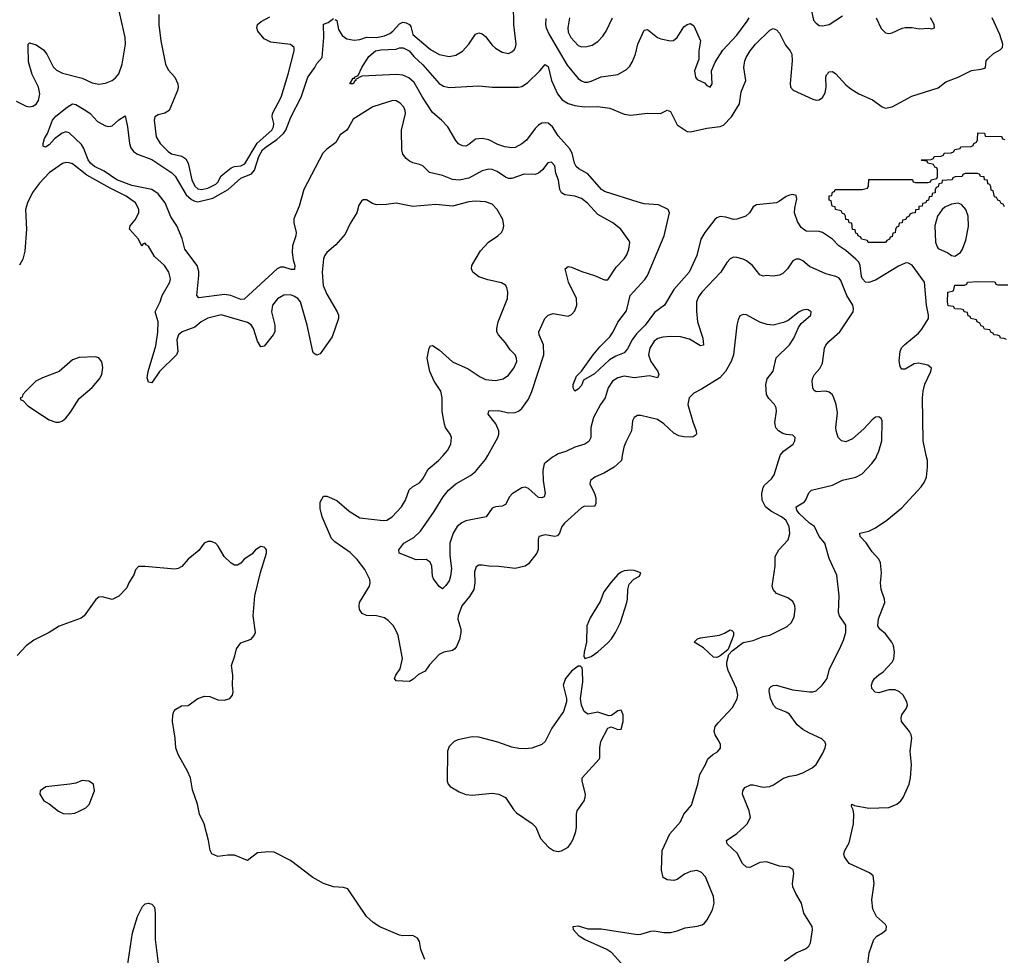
# Model space of a CAD drawing. Header units: inches. Extents: x 1473912 to 1647258, y 640388 to 773423.
# Tile 359 of 420: x 1591911 to 1597870, y 666975 to 672639. Entities that reach past the tile are written whole.
import ezdxf

# ---------------------------------------------------------------- set-up
doc = ezdxf.new("R2010")
doc.units = ezdxf.units.IN
doc.header["$MEASUREMENT"] = 0
doc.layers.add('B5696', color=7, linetype='Continuous')
doc.layers.add('B5697', color=7, linetype='Continuous')

msp = doc.modelspace()

# ---------------------------------------------------------------- linework, layer by layer
at = {"layer": 'B5696', "color": 5}
for points, elevation in [([(1595557.6, 670000), (1595552.2, 669970), (1595508.8, 669930), (1595450, 669894.8), (1595391.1, 669868.9), (1595365.5, 669850), (1595361.3, 669830), (1595390.1, 669770.1), (1595396.7, 669743.3), (1595398.3, 669710), (1595390, 669692.3), (1595330, 669693.3), (1595310, 669684), (1595207.2, 669590), (1595192, 669570), (1595178.7, 669530), (1595165.7, 669514.3), (1595150, 669509.7), (1595090, 669519.8), (1595053.4, 669510), (1595047.6, 669492.4), (1595047.8, 669432.2), (1595041.3, 669410), (1594990, 669345.1), (1594970, 669329.7), (1594910, 669317.4), (1594810, 669328.7), (1594750, 669329.8), (1594710, 669336.8), (1594690, 669336.9), (1594672.9, 669327.1), (1594663.8, 669296.2), (1594665, 669230), (1594658.9, 669190), (1594633.3, 669146.7), (1594586.7, 669090), (1594563.8, 669030), (1594561.8, 669010), (1594579.7, 668950), (1594580.6, 668930), (1594573.4, 668886.6), (1594555.4, 668844.6), (1594544.9, 668830), (1594530, 668820.4), (1594477.3, 668810), (1594450, 668796.4), (1594390, 668734), (1594364.3, 668695.7), (1594325.2, 668674.8), (1594290, 668644.2), (1594270, 668633.2), (1594190, 668637.4), (1594179.7, 668650), (1594187, 668670), (1594212.5, 668710), (1594228.4, 668771.6), (1594201.2, 668910), (1594190, 668939.5), (1594170.7, 668970.7), (1594141.6, 669001.6), (1594117.7, 669017.7), (1594070, 669030.8), (1594010, 669031), (1593983.7, 669043.7), (1593967.9, 669067.9), (1593964.8, 669090), (1593968.2, 669110), (1594027.4, 669210), (1594032.6, 669230), (1594029.7, 669250), (1593999.8, 669310), (1593952.5, 669370), (1593910, 669412.5), (1593817.9, 669477.9), (1593798.2, 669498.2), (1593741.4, 669630), (1593730, 669679), (1593730, 669717.3), (1593750, 669753.4), (1593770, 669754.4), (1593830, 669729.1), (1593904.4, 669664.4), (1593970, 669623.5), (1594110, 669607.2), (1594132.3, 669610), (1594164.7, 669630), (1594222.2, 669690), (1594245.8, 669730), (1594268.2, 669791.8), (1594289.1, 669810.9), (1594330, 669834.6), (1594350, 669858.7), (1594382.7, 669917.3), (1594445.1, 669970), (1594472.7, 670000)], 680), ([(1595152.6, 670000), (1595134.9, 669990), (1595084, 669950), (1595076.9, 669910), (1595079.3, 669850), (1595091.4, 669770), (1595084.9, 669750), (1595070, 669743.5), (1595050, 669746.6), (1594990, 669801.5), (1594970, 669808.7), (1594950, 669805.6), (1594891.4, 669768.6), (1594875.8, 669750), (1594850, 669703), (1594830, 669694), (1594790.3, 669689.7), (1594770, 669682), (1594733.4, 669630), (1594610, 669604.5), (1594586.5, 669593.5), (1594559.4, 669570), (1594535, 669530), (1594514.8, 669470), (1594514.4, 669394.4), (1594523.6, 669316.4), (1594518.3, 669270), (1594510, 669242.7), (1594490, 669212.7), (1594470, 669194), (1594450, 669208), (1594414.8, 669254.8), (1594409.4, 669270), (1594404.5, 669330), (1594394.5, 669354.5), (1594370, 669371.6), (1594310, 669369.6), (1594223.3, 669403.3), (1594208, 669410), (1594205.2, 669430), (1594236, 669470), (1594295.8, 669504.2), (1594336.6, 669543.4), (1594419.1, 669660.9), (1594474, 669750), (1594506.8, 669790), (1594550, 669828.1), (1594639.6, 669880.4), (1594670, 669903.2), (1594730, 669975.3), (1594743.7, 670000)], 660), ([(1595582.6, 666890), (1595494, 666990), (1595465.1, 667010), (1595329.7, 667070), (1595297.4, 667090), (1595261.6, 667130), (1595261.2, 667150), (1595290, 667153.7), (1595350, 667134.3), (1595430, 667134.5), (1595650, 667101.8), (1595670, 667102), (1595730, 667120.6), (1595750, 667122.2), (1595810, 667112.3), (1595850, 667112.6), (1595890, 667122.8), (1595938, 667142), (1596010, 667150.4), (1596040.5, 667159.5), (1596056, 667170), (1596072.3, 667190), (1596103.6, 667250), (1596113.3, 667290), (1596109.7, 667330), (1596060.7, 667450), (1596036.6, 667476.6), (1596010, 667487.6), (1595970, 667483), (1595933.9, 667466.1), (1595890, 667434.5), (1595870, 667427), (1595830, 667432), (1595805.1, 667445.1), (1595795.8, 667490), (1595799.7, 667610), (1595846.2, 667710), (1595910, 667782.4), (1595931.1, 667830), (1595976.2, 667883.8), (1596014.2, 668010), (1596026.2, 668070), (1596061.6, 668130), (1596075.6, 668164.4), (1596106, 668190), (1596133.7, 668206.3), (1596151.2, 668228.8), (1596151.3, 668250), (1596144.7, 668270), (1596120.5, 668310), (1596113.7, 668330), (1596120.7, 668359.3), (1596137, 668383), (1596224.5, 668475.5), (1596253.4, 668526.6), (1596256, 668550), (1596248, 668590), (1596198.7, 668698.7), (1596189.5, 668729.5), (1596189.9, 668750.1), (1596203.4, 668796.6), (1596222.5, 668817.5), (1596290, 668869), (1596350, 668881.3), (1596410, 668903.8), (1596450, 668912.7), (1596555.4, 668964.6), (1596582, 668990), (1596596.9, 669023.1), (1596603.6, 669070), (1596601.6, 669090), (1596590, 669116), (1596559.7, 669139.7), (1596490, 669165.1), (1596470, 669189.3), (1596464, 669210), (1596483.5, 669330), (1596483.5, 669390), (1596505.1, 669430), (1596561.2, 669490), (1596571.3, 669528.7), (1596567.5, 669570), (1596547.2, 669610), (1596520.9, 669630), (1596460.7, 669660.7), (1596423.7, 669690), (1596404.1, 669730), (1596401.2, 669770), (1596410, 669806), (1596418.8, 669821.2), (1596461, 669859), (1596476.5, 669883.5), (1596513.8, 670000)], 680), ([(1596539.2, 666940.8), (1596610.8, 666989.2), (1596665.6, 667014.4), (1596686.6, 667030), (1596697, 667050), (1596709.5, 667130), (1596707, 667150), (1596655.6, 667230), (1596643, 667290), (1596607.2, 667350), (1596589.8, 667390), (1596587.7, 667410), (1596595.8, 667470), (1596592.1, 667492.1), (1596568.3, 667508.3), (1596510, 667514.7), (1596430, 667540.5), (1596390, 667536.3), (1596330, 667506), (1596310, 667507.8), (1596285.1, 667530), (1596253.6, 667593.6), (1596191.8, 667650), (1596189.3, 667670), (1596250, 667712), (1596293, 667750), (1596312.8, 667770), (1596333, 667810), (1596325.4, 667850), (1596285.6, 667950), (1596287, 667970), (1596299.3, 667990), (1596333.6, 668006.4), (1596350, 668006.7), (1596410, 667993.1), (1596450, 667995.8), (1596473.7, 668006.3), (1596532.6, 668047.4), (1596570, 668059.5), (1596610, 668064.6), (1596650, 668078.9), (1596707.3, 668110), (1596730.8, 668129.2), (1596770, 668194), (1596786, 668230), (1596789.6, 668250), (1596784.9, 668264.9), (1596766.2, 668286.2), (1596690, 668319.4), (1596650, 668342), (1596616.8, 668370), (1596570, 668434.2), (1596550, 668446.8), (1596489.7, 668470), (1596473.7, 668490), (1596453.7, 668530), (1596446.1, 668573.9), (1596448.7, 668591.3), (1596458.6, 668601.4), (1596470, 668608.4), (1596489.8, 668610.2), (1596590, 668582.9), (1596690, 668570.3), (1596710, 668570.3), (1596730, 668576.5), (1596767.8, 668610), (1596796.9, 668650), (1596811.4, 668708.6), (1596872.5, 668827.5), (1596896.4, 668883.6), (1596909.7, 668930), (1596910, 668973.2), (1596872, 669030), (1596865.6, 669050), (1596870.9, 669150), (1596856.5, 669276.5), (1596810, 669376), (1596782.4, 669470), (1596749.6, 669510), (1596720.5, 669570), (1596690, 669590.7), (1596627.9, 669650), (1596613.5, 669670), (1596609.8, 669690), (1596659.8, 669720.2), (1596668.7, 669731.3), (1596685.8, 669774.2), (1596702.7, 669790), (1596830, 669821.3), (1596890, 669850.4), (1596970, 669868.5), (1597009.8, 669890.2), (1597068.4, 669951.6), (1597093.1, 669986.9), (1597098.8, 670000)], 660), ([(1597041.6, 666910), (1597052.3, 666990), (1597080.9, 667070), (1597097.2, 667090), (1597132.7, 667110), (1597153.6, 667130), (1597155.6, 667150), (1597150, 667161.2), (1597097, 667210), (1597074, 667254), (1597068.3, 667310), (1597081.3, 667410), (1597075.1, 667455.1), (1597054.5, 667474.5), (1596930.9, 667530.9), (1596902.4, 667570), (1596898.9, 667590), (1596903.5, 667610), (1596930, 667656.3), (1596957.7, 667770), (1596958.7, 667830), (1596954.7, 667854.7), (1596944.7, 667875.3), (1596946, 667890), (1596962.5, 667882.5), (1597050, 667865.5), (1597170, 667870.2), (1597219.7, 667890), (1597242.7, 667910), (1597256.8, 667930), (1597292.8, 668010), (1597302.2, 668050), (1597308.5, 668130), (1597299.5, 668210), (1597310.9, 668290), (1597306.6, 668310), (1597295.1, 668330), (1597247, 668390), (1597244.5, 668410), (1597249.4, 668430), (1597278.4, 668470), (1597284.2, 668490), (1597279.7, 668510), (1597256.9, 668550), (1597235.8, 668570), (1597210, 668581.2), (1597170, 668582.8), (1597110, 668563.1), (1597087.2, 668567.2), (1597068.2, 668590), (1597065.3, 668610), (1597070.9, 668630), (1597084.7, 668650), (1597110, 668673.1), (1597137, 668690), (1597191.8, 668750), (1597201.6, 668770), (1597204.7, 668810), (1597198.7, 668850), (1597189.6, 668870), (1597150, 668920.9), (1597116.9, 668950), (1597104.7, 668970), (1597107.4, 669012.6), (1597146, 669110), (1597144.7, 669130), (1597124, 669190), (1597119.7, 669230), (1597127.3, 669290), (1597120.7, 669350), (1597110, 669372.7), (1597070, 669418), (1597032.6, 669472.6), (1596997, 669510), (1596994.6, 669525.4), (1596995.3, 669530), (1597050, 669542), (1597090, 669562.3), (1597158.7, 669610), (1597250, 669684.4), (1597366, 669810), (1597383.9, 669836.1), (1597398.7, 669870), (1597405.1, 669930), (1597404.2, 669970), (1597397.6, 670000)], 640), ([(1594362.7, 666950), (1594339.3, 667010), (1594330, 667058), (1594318.4, 667078.4), (1594290, 667094.5), (1594230, 667093.2), (1594210, 667097.2), (1594090, 667146.6), (1594050, 667172.7), (1594009.5, 667210), (1593897, 667377), (1593870, 667386), (1593810, 667389.6), (1593750, 667409.6), (1593685.5, 667445.5), (1593550, 667548), (1593450, 667599.6), (1593418.8, 667601.2), (1593350, 667594.5), (1593290, 667549.5), (1593210, 667580.9), (1593170, 667580.9), (1593110, 667572.7), (1593074, 667590), (1593062.7, 667610), (1593052.7, 667670), (1593026.6, 667770), (1592999.5, 667830), (1592987.6, 667890), (1592955.9, 667975.9), (1592943.7, 668050), (1592926.6, 668090), (1592869.6, 668190), (1592856.2, 668230), (1592851.6, 668290), (1592835.1, 668390), (1592837.2, 668430), (1592844, 668450), (1592855.5, 668464.5), (1592890, 668486), (1592930, 668487.3), (1592989.6, 668530.4), (1593030, 668543), (1593060.9, 668540.9), (1593110, 668521.3), (1593150, 668518.4), (1593182.7, 668530), (1593198.4, 668550), (1593203.7, 668570), (1593199.3, 668610), (1593200.7, 668670), (1593192, 668730), (1593212.9, 668787.1), (1593222.9, 668830), (1593250, 668867.3), (1593311.3, 668888.7), (1593329.4, 668910), (1593337.6, 668930), (1593324.5, 669030), (1593333.3, 669150), (1593367.6, 669292.4), (1593404.5, 669410), (1593403.7, 669430), (1593398, 669438), (1593390, 669446), (1593370, 669449.4), (1593338.8, 669430), (1593316.7, 669403.3), (1593270, 669372.3), (1593250, 669349.2), (1593230, 669337.2), (1593210, 669336), (1593190, 669349.2), (1593149, 669390), (1593112.5, 669452.5), (1593095.3, 669470), (1593070, 669479.3), (1593050, 669479.3), (1593026.8, 669470), (1592994.6, 669425.4), (1592930, 669372.3), (1592891.7, 669328.3), (1592870, 669317), (1592850, 669311.8), (1592670, 669329), (1592630, 669328), (1592611.1, 669308.9), (1592602, 669278), (1592571.3, 669230), (1592559.8, 669200.2), (1592510, 669148), (1592471, 669129), (1592410, 669144), (1592390, 669142), (1592370.9, 669129.1), (1592301, 669030), (1592283.4, 669016.6), (1592150, 668967), (1592090, 668929.4), (1591997.5, 668882.5), (1591950, 668849), (1591894.8, 668790)], 720), ([(1592563.6, 666910), (1592594, 667110), (1592624.5, 667210), (1592653.2, 667270), (1592670, 667286.8), (1592690.8, 667290.8), (1592710, 667284.7), (1592726, 667266), (1592730.7, 667230), (1592730.3, 667069.7), (1592750, 666924.7)], 720)]:
    msp.add_lwpolyline(points, dxfattribs=dict(at, elevation=elevation))
for points, elevation in [([(1595610, 669306.6), (1595570, 669302.2), (1595550, 669294.5), (1595530, 669279.7), (1595490, 669234.2), (1595445.5, 669174.5), (1595422.8, 669117.2), (1595363.1, 669016.9), (1595343.6, 668970), (1595340.2, 668870), (1595326.3, 668810), (1595325.1, 668785.1), (1595331, 668771), (1595370, 668784.6), (1595410, 668812.8), (1595470, 668865.6), (1595491.8, 668890), (1595517.2, 668930), (1595546.9, 668990), (1595584.4, 669110), (1595589.7, 669130), (1595591.2, 669190), (1595598.8, 669221.2), (1595627.2, 669252.8), (1595661.2, 669270), (1595669, 669290), (1595630, 669304.7)], 720), ([(1596130, 668778.5), (1596110, 668779.1), (1596050, 668835.5), (1595992.7, 668870), (1596012.3, 668890), (1596030, 668896.5), (1596146.6, 668913.4), (1596175.8, 668924.2), (1596210, 668945.5), (1596221.1, 668941.1), (1596231.4, 668931.4), (1596231.6, 668910), (1596202.2, 668837.8), (1596195.4, 668824.6), (1596150, 668788.4)], 680), ([(1595305.2, 668725.2), (1595290, 668724.5), (1595250, 668695.1), (1595213.1, 668650), (1595199.5, 668610), (1595219.3, 668530), (1595219.3, 668510), (1595202.4, 668450), (1595130.4, 668350), (1595090.4, 668270), (1595070, 668252), (1595010, 668229.5), (1594970, 668225.1), (1594932.5, 668227.5), (1594890, 668234.3), (1594804.6, 668264.6), (1594690, 668295), (1594650, 668298), (1594561.5, 668278.5), (1594540.7, 668270), (1594510, 668239.3), (1594499.5, 668210), (1594498.4, 668030), (1594503, 668010), (1594516, 667996), (1594570, 667964.9), (1594610, 667948.8), (1594650, 667944.6), (1594770, 667957), (1594811.3, 667950), (1594850, 667930.6), (1594898.4, 667858.4), (1594918, 667838), (1595012.1, 667772.1), (1595034.8, 667750), (1595062, 667682), (1595111, 667630), (1595142, 667610), (1595170, 667603.8), (1595190, 667606.4), (1595229.3, 667630), (1595245.1, 667650), (1595261.4, 667678.6), (1595276.6, 667723.4), (1595281, 667750), (1595280.4, 667830), (1595285.4, 667850), (1595326.6, 667910), (1595333.7, 667930), (1595335.6, 667950), (1595314, 668030), (1595315.8, 668050), (1595418.6, 668161.4), (1595422.6, 668170), (1595422, 668230), (1595427.1, 668270), (1595470, 668350.8), (1595490, 668358.8), (1595530, 668342.8), (1595550, 668344.7), (1595562.7, 668390), (1595562.7, 668430), (1595550, 668459), (1595530, 668455.1), (1595492.8, 668427.2), (1595475.5, 668424.5), (1595410, 668447.7), (1595350, 668434.2), (1595326.2, 668450), (1595311.3, 668488.7), (1595304.2, 668530), (1595318.2, 668630), (1595317.2, 668697.2), (1595314.5, 668714.5)], 720), ([(1592290, 668032.7), (1592250, 668017.2), (1592214, 668010), (1592070, 667994), (1592034, 667970), (1592032, 667950), (1592058, 667910), (1592090, 667891), (1592146.6, 667846.6), (1592174.2, 667834.2), (1592210, 667830.4), (1592243.9, 667836.1), (1592270, 667847.3), (1592311.8, 667868.2), (1592331.9, 667888.1), (1592364, 667970), (1592358, 668010), (1592330, 668028.7)], 740)]:
    msp.add_lwpolyline(points, close=True, dxfattribs=dict(at, elevation=elevation))
at = {"layer": 'B5697', "color": 5}
for points, elevation in [([(1593820.4, 672640.4), (1593830, 672634), (1593839.7, 672579.7), (1593862.3, 672542.3), (1593890, 672522.6), (1593935, 672515), (1593970, 672519.1), (1594010, 672533.8), (1594070, 672530.1), (1594118.8, 672541.2), (1594150, 672554.8), (1594169.9, 672570.1), (1594210, 672614.1), (1594230, 672623.1), (1594250, 672619.8), (1594269.1, 672610), (1594277.7, 672597.7), (1594291.1, 672550), (1594397.9, 672457.9), (1594450, 672428.6), (1594510, 672415.4), (1594550, 672423.6), (1594590, 672448.9), (1594630, 672490.3), (1594670, 672550.3), (1594690, 672558.3), (1594710, 672553.4), (1594730, 672537.4), (1594770, 672484.9), (1594790, 672467), (1594830, 672442.6), (1594870, 672434.4), (1594890, 672443.8), (1594903.1, 672456.9), (1594911.3, 672470), (1594915.4, 672490), (1594901.4, 672610), (1594899.9, 672730)], 660), ([(1596686.6, 672766.6), (1596715.6, 672635.6), (1596730, 672618), (1596750, 672604.4), (1596770, 672601.3), (1596810, 672610.4), (1596890, 672661.3)], 660), ([(1591890, 672145.2), (1591950, 672115.9), (1591970, 672111.3), (1591990, 672116.2), (1592010, 672128.1), (1592024.8, 672150), (1592033, 672190), (1592025.4, 672230), (1591987.3, 672307.3), (1591964.2, 672384.2), (1591961.4, 672478.6), (1591962.7, 672490), (1591970, 672498.9), (1592010, 672487.3), (1592055.8, 672455.8), (1592076.1, 672430), (1592113.2, 672353.2), (1592133.4, 672333.4), (1592170, 672315.8), (1592290, 672284.5), (1592350, 672255.8), (1592390, 672248.4), (1592430, 672253.6), (1592470, 672270.3), (1592490, 672286.5), (1592510, 672311.7), (1592531.5, 672370), (1592550.5, 672490), (1592549.9, 672530.1), (1592513.3, 672693.3)], 680), ([(1592752.9, 672670), (1592753.6, 672610), (1592764.7, 672510), (1592792.8, 672370), (1592810, 672335.8), (1592850.1, 672290.1), (1592867.1, 672250), (1592869.2, 672230), (1592865.8, 672210), (1592816.5, 672090), (1592790, 672073.5), (1592750, 672062.6), (1592728.7, 672050), (1592725.5, 672030), (1592736, 671930), (1592761.7, 671890), (1592810, 671840.6), (1592830, 671827.3), (1592891.9, 671811.9), (1592917.1, 671797.1), (1592930.1, 671770.1), (1592953.5, 671670), (1592970, 671631.2), (1592990, 671615.1), (1593011.5, 671611.5), (1593050, 671618.7), (1593097.6, 671642.4), (1593110, 671654.3), (1593130, 671693.8), (1593190, 671741.4), (1593210, 671749.2), (1593250, 671754.4), (1593272.9, 671767.1), (1593348.2, 671891.8), (1593436.7, 671970), (1593447.9, 671990), (1593448.5, 672010), (1593438.6, 672050), (1593440.2, 672070), (1593493.5, 672170), (1593534.9, 672310), (1593571.1, 672450), (1593571.3, 672470), (1593550, 672489.5), (1593430, 672503.5), (1593390, 672522), (1593352.8, 672570), (1593346, 672590), (1593349.6, 672609.6), (1593371.9, 672628.1), (1593424.8, 672655.2)], 680), ([(1594743.7, 670000), (1594804.8, 670110), (1594811.4, 670130), (1594810.6, 670150), (1594793.1, 670193.1), (1594746.9, 670250), (1594749.4, 670270), (1594810, 670273.6), (1594870, 670259.7), (1594910, 670260.3), (1594930, 670268.9), (1594950, 670286), (1594990, 670340.9), (1595010, 670388.5), (1595083.2, 670610), (1595081.5, 670670), (1595053.8, 670730), (1595053.3, 670750), (1595089.5, 670830.5), (1595110, 670851), (1595140.2, 670859.8), (1595230, 670844), (1595250, 670854.8), (1595270, 670876), (1595282, 670910), (1595281.3, 670950), (1595232.2, 671050), (1595212.7, 671130), (1595230, 671144.9), (1595250, 671141.6), (1595313.7, 671113.7), (1595390, 671090.2), (1595450, 671063.1), (1595470, 671064.9), (1595519.8, 671140.2), (1595570, 671190.4), (1595585, 671215), (1595598, 671250), (1595602.6, 671290), (1595599.5, 671299.5), (1595549.6, 671370), (1595501.3, 671410), (1595410, 671458.8), (1595348, 671528), (1595310, 671555.8), (1595270, 671570.6), (1595210, 671578.7), (1595189.8, 671589.8), (1595179.7, 671610), (1595172.2, 671667.8), (1595155.8, 671710), (1595150, 671753.2), (1595130, 671776.2), (1595107.4, 671772.6), (1595074.9, 671730), (1595050, 671709.7), (1595030, 671702.6), (1594963.8, 671703.8), (1594890, 671676.4), (1594870, 671676.4), (1594850, 671684.8), (1594799.9, 671720.1), (1594770, 671732.5), (1594750, 671733.6), (1594710, 671724.4), (1594630, 671679.9), (1594570, 671666.8), (1594530, 671672.2), (1594470, 671695.5), (1594390, 671713.6), (1594350, 671753.3), (1594330, 671763), (1594290, 671771.6), (1594270, 671782.4), (1594250, 671797.6), (1594230, 671823.7), (1594223.5, 671850), (1594221.8, 671970), (1594245.4, 672070), (1594243.5, 672090), (1594236, 672110), (1594214.4, 672134.4), (1594190, 672147.2), (1594169.7, 672149.7), (1594048, 672112), (1593930, 672037.2), (1593898.8, 671981.2), (1593890, 671969.8), (1593850, 671941.6), (1593825, 671895), (1593770, 671854.2), (1593745.2, 671830), (1593630, 671611.2), (1593601.3, 671510), (1593570, 671432.7), (1593569.5, 671409.5), (1593583.9, 671350), (1593582.8, 671330), (1593561.5, 671270), (1593559.7, 671230), (1593565.4, 671185.4), (1593576.1, 671150), (1593574.4, 671125.6), (1593553.8, 671126.2), (1593510, 671140.9), (1593490, 671140.9), (1593470, 671131), (1593270, 670946.2), (1593250, 670945.3), (1593189, 670969), (1593150, 670975.8), (1592994.5, 670954.5), (1592983, 670970), (1592995.4, 671090), (1592994.3, 671114.3), (1592985.1, 671150), (1592911.3, 671250), (1592893.9, 671313.9), (1592862.4, 671390), (1592826.3, 671446.3), (1592791.3, 671530), (1592750, 671585.5), (1592710.4, 671610.4), (1592590, 671635), (1592499.3, 671670), (1592422, 671722), (1592364.5, 671750), (1592339.6, 671770), (1592325.5, 671790), (1592299.6, 671859.6), (1592284.1, 671884.1), (1592210, 671954.3), (1592190, 671960.3), (1592167.7, 671952.3), (1592122, 671918), (1592090, 671881.1), (1592067.3, 671867.3), (1592053.6, 671873.6), (1592052.3, 671890), (1592061.2, 671918.8), (1592079.3, 671950), (1592110, 672030.7), (1592130, 672055.5), (1592199.3, 672110), (1592230, 672128.4), (1592250, 672125.7), (1592310.4, 672090), (1592338, 672070), (1592382, 672022), (1592430, 671996), (1592450, 671992), (1592470, 671997.1), (1592510, 672032.4), (1592550, 672056.3), (1592564.1, 671990), (1592575.9, 671890), (1592583.6, 671863.6), (1592600.1, 671840.1), (1592623.7, 671823.7), (1592710, 671792.5), (1592832.3, 671712.3), (1592851, 671691), (1592919.1, 671579.1), (1592950, 671549.6), (1592970, 671539.5), (1592990, 671536.7), (1593080.8, 671559.2), (1593172.6, 671610), (1593250, 671679.2), (1593313.8, 671706.2), (1593331.8, 671728.2), (1593357.3, 671810), (1593380.6, 671850), (1593401.9, 671870), (1593467.2, 671912.8), (1593507.3, 671950), (1593522, 671970), (1593551.1, 672048.9), (1593613.9, 672170), (1593654, 672290), (1593697.7, 672350), (1593710, 672374.3), (1593742.4, 672410), (1593751.8, 672530), (1593750, 672611), (1593778.6, 672621.4), (1593810, 672645.5)], 660), ([(1597397.6, 670000), (1597377.7, 670090), (1597375.3, 670350), (1597378, 670390), (1597387.9, 670432.1), (1597424.7, 670510), (1597429.6, 670530), (1597407.7, 670547.7), (1597350, 670559.8), (1597324.3, 670555.7), (1597270, 670522.6), (1597250, 670522.9), (1597238.3, 670538.3), (1597233.9, 670573.9), (1597238.9, 670630), (1597248, 670652), (1597267, 670673), (1597350, 670741.3), (1597370, 670765.3), (1597410.6, 670830), (1597411.7, 670850), (1597397.9, 670910), (1597386.9, 671050), (1597312.1, 671152.1), (1597286.4, 671166.4), (1597270, 671165.3), (1597230, 671146.6), (1597090, 671062), (1597050, 671047.5), (1597029.4, 671049.4), (1597010.5, 671070.5), (1597005, 671085), (1596996.6, 671150), (1596989.3, 671170), (1596971.7, 671190), (1596910, 671241.6), (1596868.1, 671270), (1596830.4, 671310.4), (1596770, 671351.5), (1596750, 671356.4), (1596670, 671359.1), (1596640.5, 671380.5), (1596617.2, 671417.2), (1596600.7, 671470), (1596601.2, 671498.8), (1596614.8, 671554.8), (1596610, 671574.5), (1596590, 671580.5), (1596570, 671576), (1596550, 671568.4), (1596510, 671539.2), (1596490, 671530.8), (1596370, 671517), (1596350, 671505.2), (1596327.7, 671470), (1596304.7, 671450), (1596250, 671432), (1596230.2, 671429.8), (1596183.8, 671443.8), (1596150, 671447), (1596130, 671440.2), (1596117.8, 671430), (1596057.3, 671350), (1596033.7, 671310), (1596009, 671211), (1595962.3, 671110), (1595870, 671005.6), (1595812.3, 670910), (1595753.2, 670866.8), (1595695.9, 670790), (1595643, 670737), (1595618.4, 670701.6), (1595590, 670646), (1595570, 670623), (1595517.9, 670602.1), (1595481, 670579), (1595390, 670495.3), (1595323.7, 670456.3), (1595310, 670423.7), (1595290, 670402), (1595269.6, 670389.6), (1595259.5, 670410), (1595260.9, 670430), (1595280.2, 670479.8), (1595310, 670510.7), (1595380.9, 670610), (1595421.6, 670658.4), (1595481.9, 670718.1), (1595503, 670750), (1595531.7, 670808.3), (1595583.8, 670876.2), (1595606.1, 670970), (1595694.3, 671065.7), (1595710.3, 671089.7), (1595811.1, 671330), (1595844, 671470), (1595836.2, 671490), (1595777.5, 671517.5), (1595690, 671524.8), (1595654.1, 671534.1), (1595450, 671599), (1595431, 671611), (1595350, 671705.4), (1595295.2, 671735.2), (1595278.4, 671750), (1595267.9, 671770), (1595253.8, 671830), (1595238.2, 671858.2), (1595170, 671936.5), (1595135.3, 671990), (1595110, 672011.6), (1595090, 672015), (1595070, 672012.3), (1595050, 672001.1), (1595030, 671980.7), (1594977.8, 671910), (1594950, 671887.2), (1594910, 671865.6), (1594890, 671862.8), (1594847.3, 671870), (1594804.1, 671884.1), (1594750, 671911.7), (1594710, 671919.8), (1594670, 671914.7), (1594630, 671882.4), (1594610, 671873.3), (1594590, 671875.1), (1594567.2, 671887.2), (1594550, 671906.6), (1594501.6, 671990), (1594463.6, 672030), (1594410, 672076.3), (1594349, 672170), (1594298.8, 672258.8), (1594266.7, 672286.7), (1594230, 672303.5), (1594192.2, 672307.8), (1593982.5, 672297.5), (1593943.6, 672276.4), (1593944.7, 672270), (1593936.3, 672263.7), (1593930, 672249.5), (1593909.2, 672250), (1593930, 672284.7), (1593936.4, 672283.6), (1593938, 672290), (1593959.3, 672300.7), (1593981.6, 672350), (1594024.8, 672415.2), (1594064.7, 672450), (1594097.1, 672457.1), (1594190, 672461.3), (1594210, 672468.5), (1594231.7, 672468.3), (1594267.4, 672450), (1594295.7, 672415.7), (1594350, 672365.8), (1594450, 672252.6), (1594476.1, 672236.1), (1594510, 672228), (1594690, 672238.7), (1594770, 672231.2), (1594930, 672229.3), (1594950, 672235), (1594984, 672256), (1595058.5, 672330), (1595090, 672368.4), (1595110, 672355.5), (1595130.1, 672270.1), (1595165, 672190), (1595193.3, 672153.3), (1595230, 672131.3), (1595270, 672119.9), (1595328.7, 672111.3), (1595410, 672113.7), (1595482.9, 672102.9), (1595570, 672066.3), (1595610, 672060.3), (1595710, 672072.2), (1595789.6, 672070.4), (1595830, 672090.5), (1595850, 672082), (1595890, 672001.3), (1595950, 671961.7), (1595970, 671959.1), (1596070, 671982.7), (1596150, 671991.3), (1596170, 672000.2), (1596219.5, 672050), (1596266.1, 672130), (1596277.3, 672202.7), (1596304.5, 672270), (1596293.5, 672350), (1596299.3, 672390), (1596307.8, 672410), (1596332, 672450), (1596363.9, 672490), (1596450, 672576.3), (1596470, 672584.9), (1596490, 672577.3), (1596510, 672556.3), (1596545.4, 672485.4), (1596574.3, 672450), (1596584.7, 672430), (1596586.7, 672390), (1596573.3, 672253.3), (1596574.9, 672230), (1596591.7, 672211.7), (1596710, 672158.5), (1596730, 672152.6), (1596750, 672153.1), (1596770, 672167), (1596784.9, 672195.1), (1596791.7, 672230), (1596788.8, 672291.2), (1596794.3, 672305.7), (1596810, 672323), (1596830, 672324.9), (1596850, 672310.6), (1596910, 672244.4), (1596940.5, 672220.5), (1596989.1, 672189.1), (1597072.8, 672152.8), (1597130, 672110.4), (1597150, 672102.6), (1597190, 672110.3), (1597310, 672175.8), (1597470, 672226.7), (1597516.5, 672263.5), (1597590.4, 672290.4), (1597670, 672331.4), (1597730, 672338.5), (1597750, 672345.7), (1597755.1, 672350), (1597760.5, 672390), (1597770, 672402.4), (1597804.9, 672435.1), (1597844.7, 672455.3), (1597859.5, 672470), (1597859.6, 672490), (1597841.6, 672550), (1597796.9, 672650)], 640), ([(1595094.8, 672645.2), (1595093.4, 672610), (1595097.8, 672590), (1595114.7, 672550), (1595223.1, 672363.1), (1595290, 672283.6), (1595310, 672269), (1595330, 672261.3), (1595350, 672261.2), (1595370, 672267.3), (1595430, 672293.5), (1595530, 672306.5), (1595583.3, 672336.7), (1595602.8, 672357.2), (1595617.5, 672382.5), (1595637.7, 672430), (1595650.8, 672490), (1595690, 672574.4), (1595710, 672578.4), (1595770, 672531.8), (1595790, 672523.1), (1595849.5, 672510.5), (1595867.5, 672512.5), (1595890, 672530.6), (1595930, 672594.9), (1595950, 672610.4), (1595970, 672616.3), (1595990, 672600.7), (1596031.8, 672510), (1596020.7, 672450), (1596020.6, 672399.4), (1595995.6, 672330), (1596000.4, 672290), (1596010, 672276.3), (1596056.1, 672256.1), (1596070, 672241), (1596090, 672231.3), (1596101.2, 672250), (1596097.6, 672330), (1596118.9, 672381.1), (1596166.1, 672453.9), (1596250, 672545.8), (1596314.2, 672630), (1596326.5, 672650)], 660), ([(1595238.3, 672650), (1595227.2, 672590), (1595230, 672563.8), (1595247.1, 672530), (1595290, 672482), (1595310, 672474.9), (1595344.1, 672475.9), (1595374.9, 672485.1), (1595410, 672506.3), (1595440.8, 672539.2), (1595460.9, 672570), (1595498, 672650)], 680), ([(1597093.7, 672650), (1597124.8, 672584.8), (1597150, 672559.1), (1597170, 672555.5), (1597190, 672559.3), (1597251.6, 672588.4), (1597270, 672592.4), (1597312.1, 672592.1), (1597355.9, 672584.1), (1597410, 672587.3), (1597430, 672584), (1597448, 672590), (1597445.2, 672610), (1597422.7, 672650)], 660), ([(1597870, 671506), (1597862, 671522), (1597850, 671526), (1597842, 671542), (1597830, 671546), (1597822, 671562), (1597810, 671566), (1597802, 671602), (1597790, 671606), (1597788, 671628), (1597782, 671642), (1597770, 671646), (1597767.3, 671667.3), (1597750, 671668.7), (1597747.3, 671687.3), (1597726, 671690), (1597722, 671702), (1597707.3, 671707.3), (1597632.7, 671707.3), (1597618, 671702), (1597614, 671690), (1597572.7, 671687.3), (1597558, 671682), (1597554, 671670), (1597494, 671666), (1597492, 671650), (1597474, 671646), (1597470, 671626), (1597458, 671622), (1597452, 671608), (1597451.3, 671590), (1597432.7, 671587.3), (1597430, 671568), (1597414, 671566), (1597410, 671546), (1597398, 671542), (1597394, 671530), (1597374, 671526), (1597372, 671510), (1597352.7, 671507.3), (1597351.3, 671490), (1597332.7, 671487.3), (1597330, 671468.7), (1597312, 671468), (1597298, 671462), (1597294, 671450), (1597278, 671442), (1597274, 671430), (1597254, 671426), (1597252, 671410), (1597234, 671406), (1597230, 671386), (1597218, 671382), (1597211.6, 671368.4), (1597210, 671348), (1597194, 671346), (1597190, 671326), (1597178, 671322), (1597174, 671310), (1597158, 671302), (1597150, 671289), (1597051, 671289), (1597046, 671290), (1597042, 671302), (1597006, 671310), (1597002, 671322), (1596986, 671330), (1596982, 671342), (1596970, 671346), (1596967.3, 671367.3), (1596950, 671368.7), (1596947.3, 671407.3), (1596930, 671408.7), (1596927.3, 671427.3), (1596910, 671428.7), (1596908.4, 671448.4), (1596902, 671462), (1596890, 671466), (1596882, 671482), (1596848, 671490), (1596846, 671506), (1596828, 671510), (1596822, 671542), (1596810, 671546), (1596810, 671572), (1596826, 671574), (1596830, 671594), (1596842, 671598), (1596846, 671610), (1597008.7, 671611.3), (1597042, 671618), (1597047.3, 671632.7), (1597050, 671670.8), (1597309.1, 671670.9), (1597314, 671670), (1597318, 671658), (1597332.7, 671652.7), (1597407.3, 671652.7), (1597422, 671658), (1597426, 671670), (1597462, 671678), (1597466, 671690), (1597466, 671730), (1597462, 671742), (1597450, 671746), (1597442, 671762), (1597406, 671770), (1597402, 671782), (1597370, 671786), (1597366, 671790), (1597427.3, 671792.7), (1597442, 671798), (1597446, 671810), (1597488, 671812), (1597502, 671818), (1597506, 671830), (1597547.3, 671832.7), (1597562, 671838), (1597570, 671852), (1597602, 671858), (1597606, 671870), (1597668, 671872), (1597682, 671878), (1597686, 671890), (1597702, 671898), (1597708, 671912), (1597710, 671954), (1597750, 671951), (1597754, 671934), (1597850.7, 671930.7), (1597854, 671930), (1597858, 671918), (1597872.7, 671912.7)], 620), ([(1594472.7, 670000), (1594500.4, 670030), (1594519.3, 670070), (1594523.5, 670110), (1594515.8, 670130), (1594488.2, 670170), (1594482, 670190), (1594467.7, 670267.7), (1594466.9, 670350), (1594459.9, 670390), (1594419.9, 670450), (1594393.3, 670510), (1594376.2, 670590), (1594389.1, 670650.9), (1594396.4, 670663.6), (1594410, 670666), (1594450, 670641.1), (1594530, 670567.2), (1594625.5, 670525.5), (1594696.7, 670476.7), (1594730, 670461.5), (1594790, 670454), (1594835.8, 670464.2), (1594870, 670487), (1594902.2, 670530), (1594918.5, 670570), (1594918.3, 670590), (1594910, 670609.3), (1594879.3, 670639.3), (1594850, 670682.4), (1594808.4, 670730), (1594799.1, 670750), (1594797.7, 670770), (1594806.2, 670810), (1594863.1, 670950), (1594864.5, 670990), (1594858.2, 671018.2), (1594850, 671031.6), (1594826.5, 671046.5), (1594744.2, 671064.2), (1594690, 671082.4), (1594654, 671110), (1594645.6, 671130), (1594646.3, 671150), (1594699.5, 671240.5), (1594747.9, 671292.1), (1594804.7, 671330), (1594826.9, 671350), (1594836.9, 671370), (1594841.1, 671390), (1594834, 671430), (1594801.2, 671490), (1594770, 671521.1), (1594730, 671535.7), (1594670, 671539.2), (1594630, 671536.1), (1594530, 671509.1), (1594430, 671520.2), (1594290, 671507.8), (1594190, 671527.7), (1594130, 671519.1), (1594070, 671517), (1594045.1, 671525.1), (1594010, 671548.7), (1593990, 671548), (1593979.6, 671540.4), (1593963.6, 671516.4), (1593951, 671470), (1593910, 671404), (1593880.2, 671339.8), (1593824.6, 671275.4), (1593770.7, 671229.3), (1593755.5, 671210), (1593748.7, 671191.3), (1593741.3, 671110), (1593747.7, 671030), (1593770, 670978), (1593832.8, 670870), (1593840.3, 670850), (1593840.3, 670830), (1593801.8, 670718.2), (1593730, 670615.1), (1593710, 670607), (1593690, 670619.3), (1593685.1, 670630), (1593650.8, 670789.2), (1593609.8, 670930), (1593595, 670950), (1593570, 670965.7), (1593550, 670972.3), (1593510, 670970.5), (1593470.6, 670949.4), (1593440.9, 670910), (1593435.5, 670870), (1593455, 670790), (1593454.9, 670750), (1593444.6, 670730), (1593390, 670662), (1593370, 670658), (1593350, 670691.8), (1593325.4, 670770), (1593312, 670792), (1593290, 670806.3), (1593130, 670851.9), (1593050, 670831.9), (1593010, 670810.5), (1592970, 670778.4), (1592893.5, 670750), (1592872.2, 670730), (1592861.2, 670701.2), (1592868.9, 670630), (1592860.9, 670610), (1592757.4, 670510), (1592710, 670440.9), (1592690, 670444.5), (1592683.1, 670470), (1592688.3, 670510), (1592735.1, 670664.9), (1592746.4, 670746.4), (1592749.9, 670809.9), (1592730.9, 670870), (1592760.3, 670930), (1592772.9, 670970), (1592819.8, 671050), (1592824.2, 671070), (1592814.4, 671110), (1592787.8, 671150), (1592726.1, 671206.1), (1592690, 671267), (1592675.6, 671275.6), (1592670, 671285.2), (1592658, 671282), (1592650, 671268), (1592629.2, 671310), (1592575.1, 671370), (1592579.6, 671390), (1592610, 671426.7), (1592631.7, 671470), (1592631.3, 671491.3), (1592610.9, 671530), (1592555.3, 671570), (1592458.3, 671618.3), (1592317.9, 671697.9), (1592230, 671765.8), (1592210, 671773.1), (1592190, 671774.2), (1592170, 671768.7), (1592089, 671711), (1592030.2, 671650), (1591987.7, 671592.3), (1591958.7, 671530), (1591946.6, 671490), (1591951.2, 671370), (1591941.7, 671238.3), (1591930.4, 671190), (1591910, 671151.8)], 680), ([(1597098.8, 670000), (1597110, 670026), (1597127.8, 670090), (1597131.3, 670210), (1597124.5, 670224.5), (1597110, 670235.1), (1597090, 670232), (1597070, 670216.2), (1597018.8, 670161.2), (1596950, 670101.6), (1596910, 670084.2), (1596885.2, 670090), (1596864.5, 670110), (1596851.5, 670150), (1596849.7, 670170), (1596859.7, 670259.7), (1596851.3, 670310), (1596836.1, 670356.1), (1596827.3, 670370), (1596810, 670384.2), (1596789.7, 670389.7), (1596730, 670386.3), (1596716.9, 670396.9), (1596709.8, 670409.8), (1596707.2, 670450), (1596711.3, 670470), (1596720.7, 670490), (1596752.6, 670527.4), (1596770, 670558.8), (1596781.1, 670650), (1596790, 670667.7), (1596807.6, 670690), (1596873.6, 670750), (1596954, 670870), (1596957.6, 670890), (1596952.8, 670910), (1596917.1, 670970), (1596879.8, 671059.8), (1596870, 671073.3), (1596850, 671083.5), (1596790, 671099.7), (1596690, 671145.6), (1596650, 671178.7), (1596630, 671189.6), (1596610, 671189.5), (1596590, 671178), (1596557.6, 671130), (1596530, 671102), (1596508.2, 671091.8), (1596470, 671086), (1596430, 671089.7), (1596410, 671086.3), (1596390, 671094.7), (1596346.4, 671150), (1596310, 671178.7), (1596290, 671188.5), (1596250, 671199.7), (1596230, 671200.5), (1596210, 671191.8), (1596190, 671169.6), (1596153.8, 671110), (1596038.6, 670990), (1596018.9, 670961.1), (1596006.2, 670930), (1596006.1, 670873.9), (1596013.4, 670810), (1596045.2, 670710), (1596050, 670669.2), (1596030, 670664), (1595963.9, 670703.9), (1595910, 670718.7), (1595850, 670720.6), (1595803.6, 670716.4), (1595771.9, 670708.1), (1595750, 670693.5), (1595724.2, 670650), (1595716.9, 670610), (1595730.1, 670570.1), (1595773.1, 670510), (1595778.4, 670490), (1595771, 670470), (1595723, 670483), (1595630, 670471.4), (1595570, 670480.2), (1595530, 670471.3), (1595498.2, 670450), (1595472.3, 670410), (1595453.7, 670350), (1595425.8, 670310), (1595383.5, 670230), (1595366.5, 670170), (1595368.2, 670110), (1595355.7, 670084.3), (1595331.5, 670068.5), (1595270, 670051.6), (1595215.4, 670024.6), (1595170, 670009.8), (1595152.6, 670000)], 660), ([(1597882, 670702), (1597868, 670708), (1597846, 670710), (1597842, 670722), (1597828, 670728), (1597806, 670730), (1597802, 670742), (1597790, 670746), (1597782, 670762), (1597750, 670766), (1597742, 670782), (1597730, 670786), (1597722, 670802), (1597706, 670810), (1597702, 670822), (1597666, 670830), (1597662, 670842), (1597650, 670846), (1597646, 670866), (1597626, 670870), (1597622, 670882), (1597607.3, 670887.3), (1597570, 670888.7), (1597562, 670902), (1597530, 670906), (1597526, 670930), (1597528, 670990), (1597562, 670998), (1597570, 671030.7), (1597628, 671032), (1597642, 671038), (1597646, 671050), (1597710, 671054), (1597807.3, 671052.7), (1597814, 671050), (1597818, 671038), (1597830, 671034), (1597890, 671034)], 620), ([(1596513.8, 670000), (1596515.3, 670004.7), (1596533.3, 670026.7), (1596592.3, 670070), (1596602.7, 670090), (1596604, 670110), (1596590, 670124), (1596550, 670127), (1596530, 670134.5), (1596502.7, 670150), (1596487.2, 670167.2), (1596481.3, 670201.3), (1596490.7, 670269.3), (1596488.7, 670290), (1596479.8, 670310), (1596445, 670345), (1596430, 670369.6), (1596425.9, 670430), (1596434.9, 670465.1), (1596469.8, 670510.2), (1596489.2, 670590.8), (1596569.8, 670670), (1596596.1, 670710), (1596623.6, 670776.4), (1596640.7, 670799.3), (1596699.5, 670850), (1596700.9, 670870), (1596682.9, 670882.9), (1596670, 670885.1), (1596650, 670880.5), (1596628.2, 670870), (1596561.3, 670818.7), (1596534, 670806), (1596470, 670789.8), (1596434.3, 670794.3), (1596390, 670808.3), (1596310, 670851.5), (1596290, 670854.5), (1596270, 670845.2), (1596258.3, 670821.7), (1596250.4, 670790), (1596230.3, 670610), (1596216.5, 670570), (1596181.5, 670510), (1596148.2, 670470), (1596038, 670402), (1595990, 670378), (1595963.2, 670350), (1595954.4, 670310), (1595984, 670204), (1596004.6, 670150), (1596006, 670130), (1595998.7, 670121.3), (1595985.7, 670114.3), (1595967.5, 670112.5), (1595930, 670112.8), (1595899.4, 670119.4), (1595870, 670135.1), (1595810, 670193), (1595770, 670218.3), (1595670, 670243), (1595650, 670242.4), (1595629.1, 670230.9), (1595619.3, 670210), (1595613.7, 670150), (1595578.2, 670081.8), (1595566.5, 670050), (1595557.6, 670000)], 680)]:
    msp.add_lwpolyline(points, dxfattribs=dict(at, elevation=elevation))
for points, elevation in [([(1597590, 671527.7), (1597550, 671522.9), (1597510, 671502.9), (1597494, 671490), (1597465.6, 671450), (1597448.1, 671390), (1597452.7, 671292.7), (1597463, 671263), (1597470, 671253), (1597528.2, 671228.2), (1597550, 671210.8), (1597570, 671207.3), (1597604, 671230), (1597616, 671250), (1597636.4, 671303.6), (1597653.8, 671386.2), (1597650.9, 671450), (1597637.6, 671490), (1597610, 671520.4)], 640), ([(1592370, 670597.6), (1592270, 670593.1), (1592230, 670579.7), (1592150, 670509.6), (1592050, 670470.9), (1592008.5, 670450), (1591947.7, 670390), (1591930.7, 670370), (1591925.4, 670354.6), (1591914, 670350), (1591918, 670338), (1591930, 670334), (1591961.1, 670301.1), (1592050, 670242), (1592090, 670217.3), (1592130, 670202.8), (1592150, 670202.8), (1592170, 670211), (1592190, 670226.8), (1592218, 670262), (1592270, 670344.9), (1592350, 670412.2), (1592394.8, 670465.2), (1592407.2, 670490), (1592413.9, 670533.9), (1592407.9, 670567.9), (1592390, 670592.2)], 720)]:
    msp.add_lwpolyline(points, close=True, dxfattribs=dict(at, elevation=elevation))

doc.saveas('drawing.dxf')
